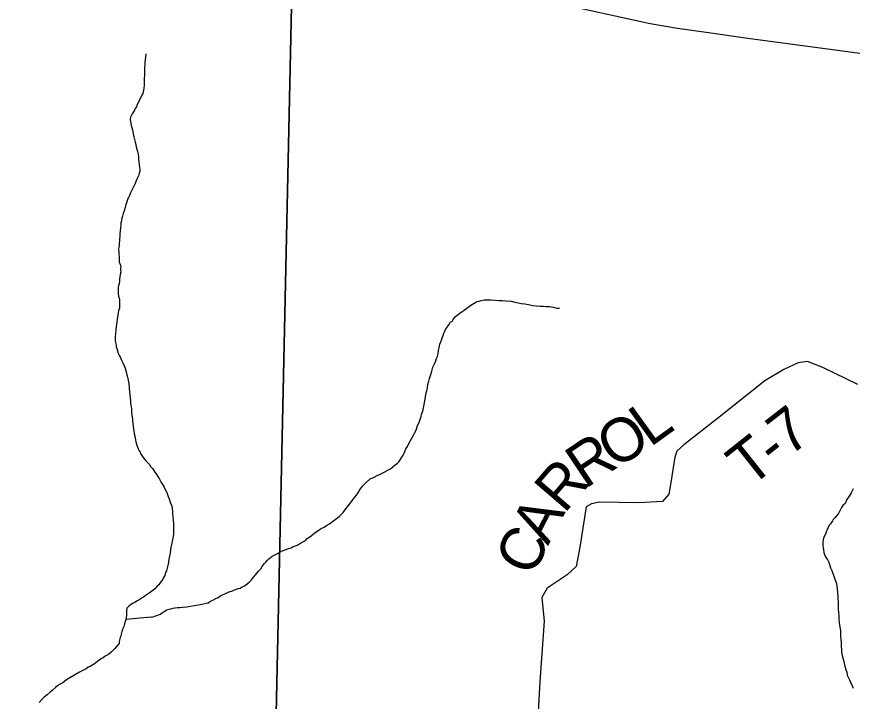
# Model space of a CAD drawing. Extents: x -14196 to 143, y -6096 to 28.
# Drawn here: x 61.862 to 62.952, y 18.818 to 19.711 of the extents above; entities that cross this region are included whole.
import ezdxf

# ---------------------------------------------------------------- set-up
doc = ezdxf.new("R2010")
doc.units = 0
for name, color, linetype in [('GM_X_Corporation', 7, 'Continuous'), ('GM_X_County_Road', 7, 'Continuous'), ('GM_X_Minor_River', 7, 'Continuous'), ('GM_X_Township_Road', 7, 'Continuous'), ('GM_X_Township_Road_Text', 7, 'Continuous')]:
    doc.layers.add(name, color=color, linetype=linetype)

msp = doc.modelspace()

# ---------------------------------------------------------------- linework, layer by layer
at = {"layer": 'GM_X_Corporation'}
msp.add_lwpolyline([(64.9028, 18.7286), (64.9028, 23.6985), (62.6174, 23.6985), (62.6129, 23.4358), (62.306, 23.4402), (62.2824, 22.5866), (62.2815, 22.5484), (62.2751, 22.2884), (62.2487, 21.1358), (62.2323, 20.4208), (62.2235, 19.866), (62.1999, 18.7816), (62.384, 18.775), (62.5403, 18.7731), (63.0887, 18.7577), (63.6879, 18.7414), (64.3696, 18.7343), (64.4266, 18.7347)], close=True, dxfattribs=at)
msp.add_lwpolyline([(61.8121, 18.7902), (62.1999, 18.7816), (62.2235, 19.866)], dxfattribs=at)
at = {"layer": 'GM_X_County_Road'}
msp.add_lwpolyline([(62.5653, 19.7296), (62.6883, 19.7028), (62.7241, 19.6965), (62.7585, 19.6916), (62.8157, 19.6836), (63.0009, 19.6585), (63.0985, 19.6456), (63.1527, 19.6386), (63.1971, 19.6317), (63.2308, 19.6274), (63.2668, 19.6261), (63.3026, 19.6277), (63.3395, 19.6309), (63.3732, 19.6345), (63.3945, 19.6363), (63.4042, 19.637), (63.4098, 19.6371), (63.4159, 19.6365), (63.4242, 19.6342), (63.4417, 19.628), (63.4571, 19.6224)], dxfattribs=at)
at = {"layer": 'GM_X_Minor_River'}
for points in [[(62.0304, 19.6629), (62.0297, 19.6591), (62.0294, 19.6553), (62.029, 19.6523), (62.0291, 19.6489), (62.0284, 19.6458), (62.0284, 19.6424), (62.0285, 19.6386), (62.0285, 19.6348), (62.0282, 19.6314), (62.0282, 19.6276), (62.0282, 19.6249), (62.0279, 19.6219), (62.0276, 19.6181), (62.0272, 19.6158), (62.0269, 19.6135), (62.0261, 19.6112), (62.025, 19.6089), (62.0235, 19.6062), (62.0191, 19.5967), (62.018, 19.594), (62.0165, 19.5917), (62.0154, 19.5894), (62.0139, 19.5871), (62.0124, 19.5848), (62.0109, 19.5822), (62.0102, 19.5803), (62.0098, 19.5784), (62.0098, 19.5765), (62.0102, 19.5746), (62.0106, 19.5723), (62.011, 19.5696), (62.0118, 19.567), (62.0126, 19.5636), (62.0138, 19.5586), (62.0146, 19.5548), (62.0154, 19.5511), (62.0162, 19.5476), (62.017, 19.5446), (62.0178, 19.5416), (62.0186, 19.5385), (62.0194, 19.5355), (62.0198, 19.5336), (62.0202, 19.5317), (62.0206, 19.5287), (62.0207, 19.5253), (62.0211, 19.5218), (62.0215, 19.5181), (62.022, 19.5146), (62.0224, 19.512), (62.0224, 19.5097), (62.0217, 19.5074), (62.0206, 19.5036), (62.0191, 19.5002), (62.0176, 19.4971), (62.0161, 19.4937), (62.0102, 19.4815), (62.0087, 19.478), (62.0076, 19.4753), (62.0065, 19.4734), (62.0058, 19.4711), (62.005, 19.4685), (62.0039, 19.4658), (62.0032, 19.4624), (62.0021, 19.4582), (62.0006, 19.4544), (61.9999, 19.4513), (61.9988, 19.4483), (61.9985, 19.4452), (61.9977, 19.4426), (61.9974, 19.4395), (61.9971, 19.4357), (61.9967, 19.4319), (61.9964, 19.4281), (61.9961, 19.4247), (61.9957, 19.4213), (61.9958, 19.4186), (61.9954, 19.4159), (61.9954, 19.4133), (61.9951, 19.4106), (61.9947, 19.4079), (61.9948, 19.4045), (61.9948, 19.4011), (61.9952, 19.3985), (61.9953, 19.3962), (61.9953, 19.3939), (61.9953, 19.3912), (61.9961, 19.3893), (61.9977, 19.3859), (61.9973, 19.384), (61.9973, 19.3806), (61.9974, 19.378), (61.9967, 19.3749), (61.996, 19.3688), (61.996, 19.3662), (61.9953, 19.3627), (61.9946, 19.3604), (61.9942, 19.3585), (61.9942, 19.3555), (61.9943, 19.3525), (61.9939, 19.3498)], [(61.9939, 19.3498), (61.9947, 19.3468), (61.9955, 19.3441), (61.9959, 19.3422), (61.9959, 19.3399), (61.996, 19.3373), (61.996, 19.3339), (61.9957, 19.3312), (61.9946, 19.3278), (61.9942, 19.3251), (61.9935, 19.3221), (61.9931, 19.3194), (61.9928, 19.316), (61.9925, 19.3133), (61.9921, 19.3103), (61.9914, 19.3068), (61.9911, 19.3027), (61.9907, 19.2973), (61.99, 19.2939), (61.9901, 19.2912), (61.9901, 19.2886), (61.9905, 19.2863), (61.9909, 19.2844), (61.9913, 19.2825), (61.9917, 19.2806), (61.9925, 19.2783), (61.9933, 19.2753), (61.9941, 19.2723), (61.9956, 19.2696), (61.9972, 19.2666), (61.998, 19.264), (61.9992, 19.2613), (62.0007, 19.2587), (62.0019, 19.2556), (62.0031, 19.2526), (62.0038, 19.2503), (62.0046, 19.2477), (62.0054, 19.2439), (62.0062, 19.2409), (62.007, 19.2371), (62.0079, 19.2325), (62.0091, 19.2215), (62.0092, 19.2177), (62.0096, 19.2139), (62.01, 19.2101), (62.0104, 19.2063), (62.0109, 19.2025), (62.0113, 19.1991), (62.0117, 19.1957), (62.0121, 19.1915), (62.013, 19.1866), (62.013, 19.1839), (62.0134, 19.1809), (62.0138, 19.1767), (62.0143, 19.1733), (62.0147, 19.1703), (62.0151, 19.1669), (62.0159, 19.1638), (62.0163, 19.1619), (62.0167, 19.1585), (62.0175, 19.1547), (62.0191, 19.151), (62.0203, 19.1475), (62.0214, 19.1449), (62.0226, 19.143), (62.0234, 19.1411), (62.0249, 19.1385), (62.0269, 19.1362), (62.0284, 19.134), (62.0303, 19.1317), (62.0323, 19.1294), (62.0346, 19.1272), (62.0365, 19.1242), (62.0388, 19.1215), (62.0407, 19.1189), (62.0419, 19.117), (62.0431, 19.1151), (62.0446, 19.1132), (62.0458, 19.1113), (62.0481, 19.1079), (62.0489, 19.106), (62.0504, 19.1034), (62.0516, 19.1015), (62.0527, 19.0996), (62.0543, 19.0974), (62.0582, 19.089), (62.0594, 19.0853), (62.0606, 19.0819), (62.0621, 19.0777), (62.0633, 19.0747), (62.0641, 19.0724), (62.0645, 19.0694), (62.0649, 19.0659), (62.065, 19.0625), (62.0654, 19.0583), (62.0658, 19.0542), (62.0663, 19.05), (62.0663, 19.0462), (62.0663, 19.0424), (62.0664, 19.0356), (62.065, 19.0287)], [(62.3321, 19.1125), (62.3367, 19.1148), (62.3412, 19.1167), (62.3461, 19.1194), (62.3495, 19.1214), (62.3525, 19.1237), (62.3555, 19.1264), (62.3585, 19.1287), (62.3604, 19.1306), (62.3619, 19.1329), (62.3641, 19.1364), (62.366, 19.139), (62.3675, 19.1417), (62.3682, 19.144), (62.3697, 19.1474), (62.3716, 19.1505), (62.3734, 19.1543), (62.3794, 19.165), (62.3812, 19.1685), (62.3831, 19.1719), (62.3838, 19.1749), (62.3849, 19.178), (62.3868, 19.1818), (62.3879, 19.1849), (62.3893, 19.1891), (62.3901, 19.1925), (62.3915, 19.1967), (62.3926, 19.2009), (62.3933, 19.2051), (62.3944, 19.21), (62.3951, 19.2146), (62.3958, 19.2188), (62.3969, 19.223), (62.3976, 19.2271), (62.3983, 19.2313), (62.3994, 19.2355), (62.4005, 19.2393), (62.402, 19.2443), (62.4034, 19.2489), (62.4049, 19.2538), (62.4071, 19.2584), (62.4086, 19.2622), (62.4097, 19.2653), (62.4108, 19.2679), (62.4115, 19.2714), (62.4122, 19.2756), (62.413, 19.2794), (62.414, 19.2839), (62.4151, 19.287), (62.4159, 19.2893), (62.417, 19.2923), (62.4181, 19.2954), (62.4192, 19.2984), (62.4203, 19.3011), (62.4214, 19.303), (62.4225, 19.3049), (62.4255, 19.3091), (62.4277, 19.313), (62.43, 19.3138), (62.4311, 19.316), (62.4337, 19.3195), (62.4375, 19.3226), (62.4401, 19.3245), (62.4428, 19.3268), (62.4454, 19.3284), (62.4541, 19.3349), (62.4586, 19.3376), (62.4609, 19.3388), (62.4627, 19.3396), (62.465, 19.3403), (62.4677, 19.3411), (62.4718, 19.3419), (62.4764, 19.342), (62.4806, 19.3417), (62.4859, 19.3413), (62.4908, 19.341), (62.4954, 19.341), (62.5, 19.3407), (62.5068, 19.34), (62.5118, 19.3389), (62.5159, 19.3378), (62.5201, 19.3371), (62.5247, 19.3368), (62.5296, 19.3357), (62.5346, 19.3346), (62.5399, 19.3339), (62.5449, 19.3336), (62.549, 19.3336), (62.5528, 19.3333), (62.557, 19.333), (62.5593, 19.3326), (62.5616, 19.3323), (62.5646, 19.3315), (62.5665, 19.3308), (62.5684, 19.3308), (62.57, 19.3308)], [(62.0371, 18.9275), (62.0396, 18.9281), (62.0415, 18.9289), (62.0434, 18.9293), (62.0457, 18.9301), (62.0475, 18.9309), (62.0494, 18.9317), (62.0525, 18.934), (62.0547, 18.9351), (62.057, 18.937), (62.0608, 18.9382), (62.063, 18.9386), (62.0657, 18.9394), (62.0683, 18.9398), (62.0714, 18.9402), (62.0748, 18.9403), (62.0786, 18.9407), (62.0835, 18.9411), (62.0884, 18.9419), (62.0934, 18.9428), (62.0991, 18.9436), (62.1032, 18.9444), (62.1116, 18.9464), (62.1138, 18.9479), (62.1176, 18.9498), (62.1214, 18.9518), (62.1244, 18.9533), (62.1281, 18.956), (62.1323, 18.9576), (62.1349, 18.9591), (62.1391, 18.9607), (62.1433, 18.9619), (62.1459, 18.9631), (62.1478, 18.9638), (62.1508, 18.965), (62.1531, 18.9654), (62.155, 18.9666), (62.158, 18.9681), (62.1606, 18.9697), (62.1625, 18.9712), (62.1652, 18.9731), (62.1682, 18.9762), (62.1708, 18.98), (62.1738, 18.9835), (62.1771, 18.9877), (62.1801, 18.9908), (62.1824, 18.9946), (62.185, 18.9977), (62.1869, 18.9996), (62.1884, 19.0015), (62.1906, 19.0038), (62.1929, 19.0054), (62.1951, 19.0073), (62.1985, 19.0088), (62.2019, 19.0108), (62.2053, 19.0127), (62.2095, 19.0146), (62.2133, 19.0158), (62.2163, 19.0174), (62.2197, 19.0182), (62.2216, 19.0193), (62.2242, 19.0201), (62.2269, 19.0213), (62.2295, 19.0225), (62.2322, 19.0244), (62.2359, 19.0263), (62.2386, 19.0275), (62.2408, 19.0302), (62.2442, 19.0325), (62.2461, 19.0337), (62.2495, 19.0367), (62.2563, 19.0414), (62.2589, 19.0433), (62.2631, 19.0452), (62.2661, 19.0472), (62.2698, 19.0495), (62.2736, 19.0526), (62.2774, 19.0549), (62.2804, 19.0572), (62.283, 19.0595), (62.2853, 19.0618), (62.2875, 19.0641), (62.2901, 19.0672), (62.2928, 19.0714), (62.2972, 19.0768), (62.3002, 19.0806), (62.3029, 19.0844), (62.3051, 19.0867), (62.3062, 19.0886), (62.3081, 19.0913), (62.3092, 19.0932), (62.3103, 19.0951), (62.3129, 19.0986), (62.3148, 19.1005), (62.3178, 19.1036), (62.3231, 19.1082), (62.328, 19.1105), (62.3321, 19.1125)], [(62.953, 19.0951), (62.9504, 19.0898), (62.9478, 19.0856), (62.9448, 19.0813), (62.9426, 19.076), (62.9396, 19.0733), (62.9381, 19.0706), (62.9366, 19.068), (62.9344, 19.0637), (62.9318, 19.0603), (62.9295, 19.0572), (62.9273, 19.0553), (62.9261, 19.0534), (62.9235, 19.0496), (62.922, 19.0477), (62.9206, 19.0446), (62.9194, 19.0427), (62.9187, 19.0408), (62.918, 19.0389), (62.9169, 19.0358), (62.9143, 19.0312), (62.9139, 19.0282), (62.9136, 19.0255), (62.9136, 19.0213), (62.914, 19.0187), (62.9144, 19.0157), (62.9149, 19.0122), (62.916, 19.0092), (62.9172, 19.0062), (62.9188, 19.0039), (62.9203, 19.002), (62.9215, 18.9994), (62.9238, 18.9922), (62.9254, 18.9884), (62.9293, 18.9774), (62.9313, 18.9714), (62.9317, 18.968), (62.9325, 18.9642), (62.9326, 18.96), (62.933, 18.9551), (62.9335, 18.9444), (62.9336, 18.9376), (62.934, 18.9338), (62.9345, 18.9292), (62.9345, 18.9247), (62.9349, 18.9209), (62.9354, 18.9167), (62.9362, 18.9129), (62.9366, 18.9095), (62.9367, 18.9053), (62.9367, 18.9019), (62.9371, 18.8985), (62.9375, 18.8947), (62.9376, 18.8894), (62.938, 18.8852), (62.9381, 18.8814), (62.9389, 18.8776), (62.9397, 18.8746), (62.9405, 18.8715), (62.9413, 18.8677), (62.9425, 18.8636), (62.9437, 18.8594), (62.9448, 18.8556), (62.9456, 18.8518), (62.9484, 18.8458), (62.9495, 18.8431), (62.9507, 18.8409), (62.9519, 18.8378), (62.9531, 18.8348)], [(62.065, 19.0287), (62.0635, 19.0226), (62.0628, 19.0192), (62.0625, 19.0158), (62.0618, 19.0112), (62.0611, 19.0074), (62.0604, 19.0036), (62.0596, 18.999), (62.0586, 18.9933), (62.0571, 18.9883), (62.056, 18.9857), (62.0549, 18.9822), (62.0534, 18.9792), (62.0523, 18.9773), (62.0512, 18.9754), (62.0486, 18.9719), (62.0471, 18.97), (62.0448, 18.9681), (62.0418, 18.9646), (62.0381, 18.9615), (62.0347, 18.9589), (62.032, 18.9573), (62.0294, 18.9554), (62.0271, 18.9538), (62.0245, 18.9523), (62.0222, 18.9507), (62.0188, 18.9488), (62.0158, 18.9469), (62.0128, 18.9453), (62.0109, 18.9442), (62.0083, 18.9422), (62.0053, 18.9395), (62.0049, 18.9361), (62.005, 18.9323), (62.005, 18.9304), (62.0047, 18.9266), (62.0039, 18.9247), (62.0032, 18.922), (62.0025, 18.919), (62.0014, 18.9156), (62.0003, 18.9129), (61.9996, 18.911), (61.9988, 18.9087), (61.9981, 18.9053), (61.9974, 18.903), (61.9966, 18.9011), (61.9959, 18.8977), (61.9952, 18.8957), (61.9952, 18.8931), (61.9922, 18.8896), (61.9896, 18.8869), (61.9851, 18.882), (61.9813, 18.8789), (61.9772, 18.8766), (61.9745, 18.8746), (61.9723, 18.8735), (61.9693, 18.8715), (61.9674, 18.87), (61.9644, 18.8677), (61.961, 18.8654), (61.9576, 18.8634), (61.9549, 18.8623), (61.9523, 18.8603), (61.9481, 18.858), (61.9436, 18.8557), (61.9312, 18.8483), (61.9266, 18.8456), (61.9221, 18.8418), (61.9176, 18.8398), (61.915, 18.8379), (61.9123, 18.8356), (61.9086, 18.8325), (61.9052, 18.8295), (61.9014, 18.8264), (61.8977, 18.8233), (61.8943, 18.8202), (61.8909, 18.8164)], [(62.0371, 18.9275), (62.0039, 18.9245)]]:
    msp.add_lwpolyline(points, dxfattribs=at)
at = {"layer": 'GM_X_Township_Road'}
msp.add_lwpolyline([(62.9594, 19.2315), (62.9137, 19.2535), (62.8937, 19.2613), (62.8816, 19.2595), (62.8628, 19.251), (62.8381, 19.2363), (62.776, 19.1869), (62.7324, 19.1527), (62.7231, 19.1441), (62.7203, 19.1364), (62.7154, 19.1032), (62.7127, 19.0883), (62.7046, 19.0786), (62.6735, 19.0767), (62.6222, 19.0777), (62.6117, 19.0755), (62.6049, 19.0715), (62.5964, 19.0192), (62.5917, 18.9936), (62.5802, 18.9827), (62.5537, 18.9653), (62.5468, 18.9533), (62.5498, 18.9224), (62.5445, 18.8434), (62.5405, 18.7725)], dxfattribs=at)

# ---------------------------------------------------------------- texts
at = {"layer": 'GM_X_Township_Road_Text'}
for s, rotation, p in [('L', 35.7497, (62.6881, 19.1487)), ('7', 37.8389, (62.8695, 19.1364)), ('O', 31.5922, (62.6418, 19.1201)), ('R', 33.8265, (62.6035, 19.0944)), ('T', 38.4369, (62.8181, 19.0956)), ('-', 38.3672, (62.8513, 19.122)), ('R', 49.3039, (62.5761, 19.0617)), ('A', 62.5976, (62.555, 19.0202)), ('C', 63.997, (62.5347, 18.9786))]:
    msp.add_text(s, height=0.0568, rotation=rotation, dxfattribs=at).set_placement(p)

doc.saveas('drawing.dxf')
